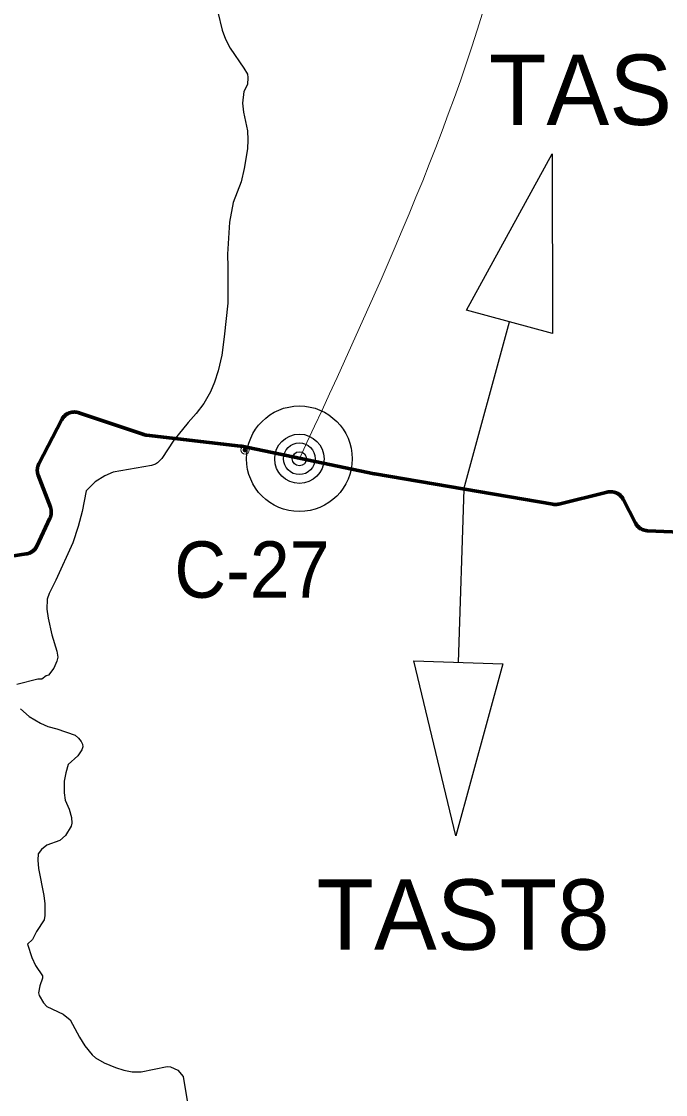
# Model space of a CAD drawing. Extents: x -1643653 to 4543381, y 1624270 to 13878484.
# Drawn here: x 726871 to 731441, y 8953037 to 8960656 of the extents above; entities that cross this region are included whole.
import ezdxf
from ezdxf.enums import TextEntityAlignment as Align

# ---------------------------------------------------------------- set-up
doc = ezdxf.new("R2010")
doc.units = 0
doc.header["$LTSCALE"] = 160
for name, color, linetype, lineweight in [('1', 7, 'Continuous', 13), ('15', 7, 'Continuous', 25), ('24', 7, 'Continuous', 25), ('50', 7, 'Continuous', 13), ('54', 7, 'Continuous', 25), ('60', 7, 'Continuous', 13), ('61', 7, 'Continuous', 70)]:
    doc.layers.add(name, color=color, linetype=linetype, lineweight=lineweight)

msp = doc.modelspace()

# ---------------------------------------------------------------- linework, layer by layer
at = {"layer": '1'}
for radius in [30, 30, 14, 14, 9, 9, 4, 4]:
    msp.add_circle((728457.4, 8957613.8), radius, dxfattribs=at)
at = {"layer": '15'}
for radius in [375, 175, 112.5, 50]:
    msp.add_circle((728843, 8957551.4), radius, dxfattribs=at)
at = {"layer": '24'}
for points in [[(728265.1, 8960722.4), (728295.7, 8960595), (728319, 8960531.3), (728352.9, 8960467.6), (728449.6, 8960324.9), (728474.6, 8960281.8), (728477.4, 8960259.1), (728473.9, 8960208), (728448.7, 8960159), (728438.4, 8960076.1), (728447.6, 8960012.3), (728475.3, 8959880.6), (728477.7, 8959816.9), (728475.3, 8959753.2), (728452.1, 8959613.4), (728430.3, 8959518.6), (728374.1, 8959370.4), (728347.8, 8959231.5), (728331.8, 8959004.4), (728331.8, 8959004.4), (728335.5, 8958911.7), (728334.3, 8958656.7), (728310.4, 8958418), (728292.8, 8958286.4), (728267.6, 8958175.1), (728241.7, 8958095.1), (728211.8, 8958027.2), (728164.6, 8957944.8), (728110.8, 8957873.6), (728053, 8957810), (727953.2, 8957682.5), (727865.8, 8957554.2), (727836.3, 8957521.6), (727822.7, 8957513.3), (727793.9, 8957504.8), (727522, 8957455.7), (727461.9, 8957429.1), (727393.2, 8957387.5), (727330.4, 8957324.7), (727300.9, 8957176.3), (727274.3, 8957069.5), (727235.3, 8956955.2), (727115.7, 8956689.6), (727067.7, 8956593.8), (727054.2, 8956553.9), (727051.8, 8956483.4), (727060.3, 8956419.9), (727085.9, 8956300.9), (727122.2, 8956185.9), (727127.8, 8956143.5), (727122.6, 8956114.6), (727099.9, 8956065), (727062.7, 8956016.1), (727045.7, 8956009.6), (727016.4, 8955987.1), (726986.5, 8955986.3)], [(726986.5, 8955986.3), (726837.9, 8955949.1)], [(726865, 8955775.8), (726924.5, 8955721.1), (727005.9, 8955674.6), (727058.1, 8955650.9), (727121.6, 8955633), (727251.3, 8955588.1), (727276.1, 8955567.3), (727294, 8955544.8), (727304.2, 8955524), (727306.2, 8955505.6), (727299.8, 8955484.5), (727272, 8955441.5), (727202.3, 8955379.6), (727184.6, 8955322.6), (727174.2, 8955263.1), (727172.7, 8955178.9), (727182, 8955127.6), (727208.5, 8955063.5), (727226.3, 8955004), (727227.9, 8954963.8), (727223.9, 8954942.9), (727183.3, 8954876.5), (727142.8, 8954841.4), (727051, 8954807.8), (727012.2, 8954776.9), (726988.8, 8954747.1), (726986.1, 8954702), (726991.8, 8954642.6), (727029.4, 8954451.2), (727037.6, 8954391.5), (727037.4, 8954307.6), (727031.1, 8954278.4), (726977.7, 8954195.6), (726949.5, 8954137.9), (726914.5, 8954105.4)], [(726914.5, 8954105.4), (726943.9, 8954009.4), (726971.5, 8953953.1), (727019.4, 8953879.4), (727019.2, 8953862.8), (727001.3, 8953810), (726991.8, 8953758.3), (726997.2, 8953739.6), (727026.4, 8953688.1), (727051.3, 8953661.4), (727167.7, 8953608.6), (727215.9, 8953567.3), (727283.6, 8953443.9), (727321.5, 8953383.8), (727372, 8953318.6), (727397.4, 8953296.8), (727457.8, 8953263.4), (727538.1, 8953229.5), (727597.9, 8953210.3), (727657.4, 8953197.9), (727720.8, 8953198.2), (727904.2, 8953237.2), (727929, 8953233), (727979.5, 8953210.9), (728019.3, 8953165.7), (728045.7, 8952992.6)]]:
    msp.add_lwpolyline(points, dxfattribs=at)
at = {"layer": '50'}
msp.add_spline([(730440.7, 8963706.8), (730440.7, 8961963.4), (730313.1, 8961325.5), (728843, 8957551.4)], degree=3, dxfattribs=at)
at = {"layer": '54'}
for q in [(730334.1, 8958523.6), (729970.8, 8956105.5)]:
    msp.add_line((730010, 8957336), q, dxfattribs=at)
for points in [[(730029.5, 8958606.7), (730636.7, 8959717.2), (730638.7, 8958440.5)], [(730286.4, 8956095.4), (729953.9, 8954874.3), (729655.2, 8956115.6)]]:
    msp.add_lwpolyline(points, close=True, dxfattribs=at)
at = {"layer": '60', "lineweight": 25}
msp.add_spline([(814781, 9009175.5), (814787.2, 9009173.4), (814796.9, 9009173.4), (814799.4, 9009172.4), (814805.1, 9009174.5), (814805.6, 9009176.5), (814811.7, 9009179.5), (814811.7, 9009179.5), (814801.5, 9009181), (814790.7, 9009181.5), (814784.1, 9009183.1), (814777.4, 9009185.1), (814778.4, 9009175.5)], degree=3, dxfattribs=at)
at = {"layer": '61'}
for points in [[(730677.7, 8957228.8), (730674.9, 8957228.3), (730672.1, 8957227.9), (730669.3, 8957227.6), (730666.5, 8957227.3), (730663.6, 8957227.2), (730660.8, 8957227.1), (730658, 8957227.1), (730655.2, 8957227.2), (730652.3, 8957227.3), (730649.5, 8957227.6), (730646.7, 8957227.9), (730643.9, 8957228.3), (730642.6, 8957228.5), (729377.5, 8957443.4), (729374.7, 8957444), (729373.8, 8957444.1), (728434.8, 8957639.8), (728432, 8957640.3), (728429.2, 8957640.7), (728426.4, 8957641.1), (728425.9, 8957641.2), (727759.1, 8957718.4), (727756.2, 8957718.7), (727753.5, 8957719.2), (727750.7, 8957719.7), (727747.9, 8957720.3), (727745.2, 8957721), (727742.4, 8957721.7), (727739.7, 8957722.6), (727738.6, 8957723), (727277.8, 8957878.3), (727275.1, 8957879.2), (727272.4, 8957879.9), (727269.7, 8957880.7), (727266.9, 8957881.3), (727264.2, 8957881.8), (727261.4, 8957882.3), (727258.6, 8957882.7), (727255.8, 8957883), (727252.9, 8957883.3), (727250.1, 8957883.4), (727247.3, 8957883.5), (727244.5, 8957883.5), (727241.6, 8957883.4), (727238.8, 8957883.3), (727236, 8957883), (727233.2, 8957882.7), (727230.4, 8957882.3), (727227.6, 8957881.8), (727224.8, 8957881.3), (727222.1, 8957880.6), (727219.3, 8957879.9), (727216.6, 8957879.1), (727213.9, 8957878.3), (727211.2, 8957877.3), (727208.6, 8957876.3), (727206, 8957875.2), (727203.4, 8957874.1), (727200.9, 8957872.8), (727198.4, 8957871.5), (727195.9, 8957870.1), (727193.5, 8957868.7), (727191.1, 8957867.2), (727188.8, 8957865.6), (727186.5, 8957863.9), (727184.2, 8957862.2), (727182, 8957860.5), (727179.8, 8957858.6), (727177.8, 8957856.7), (727175.7, 8957854.8), (727173.7, 8957852.7), (727171.8, 8957850.7), (727169.9, 8957848.6), (727168.1, 8957846.4), (727166.4, 8957844.2), (727164.7, 8957841.9), (727163.1, 8957839.6), (727161.5, 8957837.2), (727160, 8957834.8), (727158.6, 8957832.3), (727157.3, 8957829.8), (727157.1, 8957829.6), (726994.4, 8957516.1), (726993.2, 8957513.5), (726992, 8957511), (726990.8, 8957508.4), (726989.8, 8957505.7), (726988.8, 8957503.1), (726987.9, 8957500.4), (726987.1, 8957497.7), (726986.4, 8957495), (726985.7, 8957492.2), (726985.1, 8957489.5), (726984.6, 8957486.7), (726984.2, 8957483.9), (726983.8, 8957481.1), (726983.5, 8957478.2), (726983.3, 8957475.4), (726983.2, 8957472.6), (726983.2, 8957469.8)], [(726983.2, 8957469.8), (726983.2, 8957466.9), (726983.4, 8957464.1), (726983.6, 8957461.3), (726983.9, 8957458.5), (726984.2, 8957455.7), (726984.7, 8957452.9), (726985.2, 8957450.1), (726985.8, 8957447.3), (726986.5, 8957444.6), (726987.2, 8957441.9), (726988.1, 8957439.2), (726989, 8957436.5), (726989.8, 8957434.4), (727076.3, 8957207.5), (727077.2, 8957204.8), (727078.2, 8957202.1), (727079, 8957199.4), (727079.7, 8957196.7), (727080.4, 8957193.9), (727081, 8957191.2), (727081.5, 8957188.4), (727081.9, 8957185.6), (727082.2, 8957182.8), (727082.5, 8957180), (727082.7, 8957177.2), (727082.8, 8957174.3), (727082.8, 8957171.5), (727082.8, 8957168.7), (727082.7, 8957165.8), (727082.5, 8957163), (727082.2, 8957160.2), (727081.8, 8957157.4), (727081.3, 8957154.6), (727080.8, 8957151.8), (727080.2, 8957149.1), (727079.5, 8957146.3), (727078.8, 8957143.6), (727077.9, 8957140.9), (727077, 8957138.2), (727076, 8957135.6), (727075, 8957133), (727073.8, 8957130.4), (727073.3, 8957129.2), (726980.1, 8956931.4), (726978.9, 8956928.9), (726977.6, 8956926.4), (726976.2, 8956923.9), (726974.7, 8956921.5), (726973.2, 8956919.1), (726971.6, 8956916.8), (726970, 8956914.5), (726968.3, 8956912.2), (726966.5, 8956910), (726964.6, 8956907.9), (726962.7, 8956905.8), (726960.8, 8956903.8), (726958.8, 8956901.8), (726956.7, 8956899.8), (726954.6, 8956898), (726952.4, 8956896.2), (726950.2, 8956894.4), (726947.9, 8956892.8), (726945.6, 8956891.1), (726943.2, 8956889.6), (726940.8, 8956888.1), (726938.3, 8956886.7), (726935.8, 8956885.4), (726933.3, 8956884.1), (726930.8, 8956882.9), (726928.2, 8956881.8), (726925.5, 8956880.7), (726922.9, 8956879.7), (726920.2, 8956878.8), (726917.5, 8956878), (726914.8, 8956877.3), (726912, 8956876.6), (726909.2, 8956876), (726906.5, 8956875.5), (726905.2, 8956875.3), (726485, 8956809.1)], [(732599.5, 8956986.8), (731312.7, 8957040.8), (731309.9, 8957040.9), (731307.1, 8957041.2), (731304.2, 8957041.5), (731301.4, 8957041.9), (731298.7, 8957042.4), (731295.9, 8957042.9), (731293.1, 8957043.6), (731290.4, 8957044.3), (731287.7, 8957045.1), (731285, 8957045.9), (731282.3, 8957046.8), (731279.7, 8957047.9), (731277.1, 8957049), (731274.5, 8957050.1), (731271.9, 8957051.3), (731269.4, 8957052.7), (731267, 8957054), (731264.5, 8957055.5), (731262.1, 8957057), (731259.8, 8957058.6), (731257.5, 8957060.2), (731255.2, 8957061.9), (731253, 8957063.7), (731250.9, 8957065.6), (731248.8, 8957067.5), (731246.8, 8957069.4), (731244.8, 8957071.4), (731242.8, 8957073.5), (731241, 8957075.6), (731239.2, 8957077.8), (731237.4, 8957080), (731235.7, 8957082.3), (731234.1, 8957084.6), (731232.5, 8957087), (731231.1, 8957089.4), (731229.6, 8957091.8), (731228.3, 8957094.3), (731228.1, 8957094.8), (731140.8, 8957263.5), (731139.5, 8957266), (731138.1, 8957268.5), (731136.6, 8957270.9), (731135.1, 8957273.3), (731133.5, 8957275.6), (731131.8, 8957277.9), (731130.1, 8957280.1), (731128.2, 8957282.3), (731126.4, 8957284.4), (731124.5, 8957286.5), (731122.5, 8957288.5), (731120.5, 8957290.5), (731118.4, 8957292.4), (731116.2, 8957294.2), (731114, 8957296), (731111.8, 8957297.8), (731109.5, 8957299.4), (731107.2, 8957301), (731104.8, 8957302.5), (731102.4, 8957304), (731099.9, 8957305.4), (731097.4, 8957306.7), (731094.9, 8957308), (731092.3, 8957309.1), (731089.7, 8957310.2), (731087.1, 8957311.3), (731084.4, 8957312.2), (731081.7, 8957313.1), (731079, 8957313.9), (731076.2, 8957314.6), (731073.5, 8957315.3), (731070.7, 8957315.8), (731067.9, 8957316.3), (731065.2, 8957316.7), (731062.3, 8957317.1), (731059.5, 8957317.3), (731056.7, 8957317.5), (731053.9, 8957317.6), (731051, 8957317.6), (731048.2, 8957317.5), (731045.4, 8957317.4), (731042.6, 8957317.2), (731039.8, 8957316.9), (731037, 8957316.5), (731034.2, 8957316), (731031.4, 8957315.5), (731028.6, 8957314.8), (731028.1, 8957314.7), (730683.2, 8957230), (730680.5, 8957229.3), (730677.7, 8957228.8)]]:
    msp.add_lwpolyline(points, dxfattribs=at)

# ---------------------------------------------------------------- texts
at = {"layer": '15', "width": 0.95}
msp.add_text('C-27', height=400, dxfattribs=at).set_placement((727955.6, 8956564.8))
at = {"layer": '54'}
for s, p in [('TAST9', (731227.8, 8959921.4)), ('TAST8', (730004.3, 8954065))]:
    msp.add_text(s, height=500, dxfattribs=at).set_placement(p, align=Align.CENTER)

doc.saveas('drawing.dxf')
